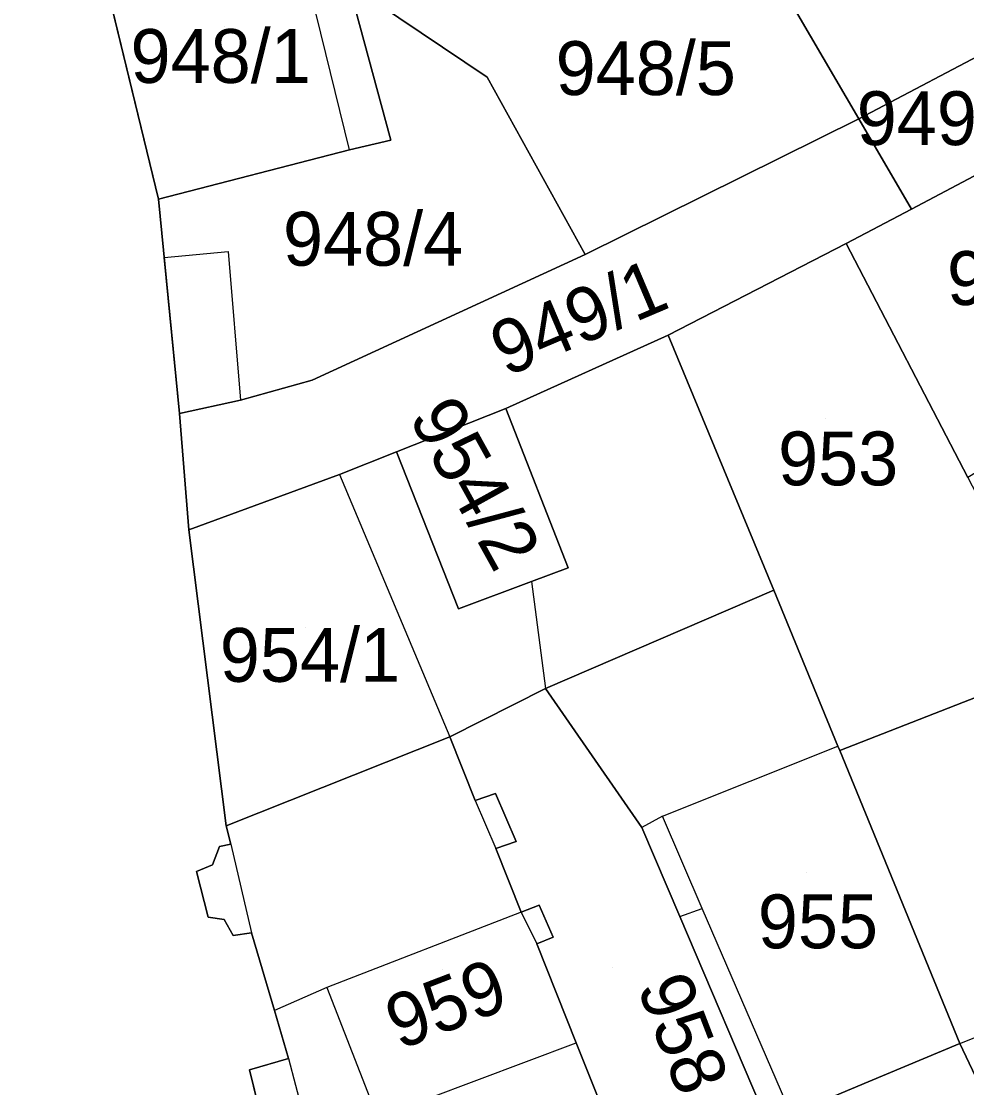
# Model space of a CAD drawing. Extents: x -263943 to -261149, y -1236934 to -1230686.
# Drawn here: x -262695.05 to -262659.95, y -1235366.77 to -1235327.15 of the extents above; entities that cross this region are included whole.
import ezdxf

# ---------------------------------------------------------------- set-up
doc = ezdxf.new("R2010")
doc.units = 0
for name, color, linetype in [('body_kn', 7, 'Continuous'), ('kladpar_druhypozemkov', 7, 'Continuous'), ('kladpar_hranice', 7, 'Continuous'), ('kladpar_parcelnecisla', 7, 'Continuous'), ('kladpar_plochy', 7, 'Continuous'), ('tarchy_linie', 7, 'Continuous'), ('zappar_hrandruhpozemk', 7, 'Continuous')]:
    doc.layers.add(name, color=color, linetype=linetype)

msp = doc.modelspace()

# ---------------------------------------------------------------- linework, layer by layer
at = {"layer": 'body_kn'}
for p, q in [((-262677.76, -1235329.22), (-262677.76, -1235329.22)), ((-262663.96, -1235330.77), (-262663.96, -1235330.77)), ((-262663.96, -1235330.77), (-262663.96, -1235330.77)), ((-262681.33, -1235331.56), (-262681.33, -1235331.56)), ((-262682.87, -1235331.92), (-262682.87, -1235331.92)), ((-262682.87, -1235331.92), (-262682.87, -1235331.92)), ((-262689.96, -1235333.76), (-262689.96, -1235333.76)), ((-262689.96, -1235333.76), (-262689.96, -1235333.76)), ((-262662, -1235334.13), (-262662, -1235334.13)), ((-262664.43, -1235335.41), (-262664.43, -1235335.41)), ((-262689.75, -1235335.93), (-262689.75, -1235335.93)), ((-262689.75, -1235335.93), (-262689.75, -1235335.93)), ((-262687.38, -1235335.7), (-262687.38, -1235335.7)), ((-262674.12, -1235335.81), (-262674.12, -1235335.81)), ((-262671.04, -1235338.81), (-262671.04, -1235338.81)), ((-262684.26, -1235340.48), (-262684.26, -1235340.48)), ((-262686.92, -1235341.22), (-262686.92, -1235341.22)), ((-262689.18, -1235341.72), (-262689.18, -1235341.72)), ((-262689.18, -1235341.72), (-262689.18, -1235341.72)), ((-262677.06, -1235341.53), (-262677.06, -1235341.53)), ((-262677.06, -1235341.53), (-262677.06, -1235341.53)), ((-262681.12, -1235343.14), (-262681.12, -1235343.14)), ((-262681.12, -1235343.14), (-262681.12, -1235343.14)), ((-262683.24, -1235343.99), (-262683.24, -1235343.99)), ((-262683.24, -1235343.99), (-262683.24, -1235343.99)), ((-262688.83, -1235346.04), (-262688.83, -1235346.04)), ((-262674.75, -1235347.45), (-262674.75, -1235347.45)), ((-262676.11, -1235347.96), (-262676.11, -1235347.96)), ((-262676.11, -1235347.96), (-262676.11, -1235347.96)), ((-262667.12, -1235348.29), (-262667.12, -1235348.29)), ((-262678.82, -1235348.98), (-262678.82, -1235348.98)), ((-262675.59, -1235351.94), (-262675.59, -1235351.94)), ((-262679.15, -1235353.73), (-262679.15, -1235353.73)), ((-262664.74, -1235354.08), (-262664.74, -1235354.08)), ((-262664.67, -1235354.24), (-262664.67, -1235354.24)), ((-262664.67, -1235354.24), (-262664.67, -1235354.24)), ((-262678.21, -1235356.1), (-262678.21, -1235356.1)), ((-262678.21, -1235356.1), (-262678.21, -1235356.1)), ((-262677.45, -1235355.84), (-262677.45, -1235355.84)), ((-262671.25, -1235356.68), (-262671.25, -1235356.68)), ((-262687.45, -1235357.04), (-262687.45, -1235357.04)), ((-262672.02, -1235357.1), (-262672.02, -1235357.1)), ((-262687.28, -1235357.72), (-262687.28, -1235357.72)), ((-262687.28, -1235357.72), (-262687.28, -1235357.72)), ((-262676.68, -1235357.62), (-262676.68, -1235357.62)), ((-262676.68, -1235357.62), (-262676.68, -1235357.62)), ((-262687.7, -1235357.81), (-262687.7, -1235357.81)), ((-262677.44, -1235357.88), (-262677.44, -1235357.88)), ((-262687.96, -1235358.49), (-262687.96, -1235358.49)), ((-262688.55, -1235358.74), (-262688.55, -1235358.74)), ((-262675.83, -1235359.99), (-262675.83, -1235359.99)), ((-262688.12, -1235360.43), (-262688.12, -1235360.43)), ((-262676.5, -1235360.25), (-262676.5, -1235360.25)), ((-262676.5, -1235360.25), (-262676.5, -1235360.25)), ((-262670.61, -1235360.41), (-262670.61, -1235360.41)), ((-262670.61, -1235360.41), (-262670.61, -1235360.41)), ((-262669.77, -1235360.11), (-262669.77, -1235360.11)), ((-262687.53, -1235360.52), (-262687.53, -1235360.52)), ((-262687.19, -1235361.11), (-262687.19, -1235361.11)), ((-262686.51, -1235361.02), (-262686.51, -1235361.02)), ((-262675.31, -1235361.18), (-262675.31, -1235361.18)), ((-262675.91, -1235361.43), (-262675.91, -1235361.43)), ((-262683.71, -1235363.05), (-262683.71, -1235363.05)), ((-262685.65, -1235363.9), (-262685.65, -1235363.9)), ((-262674.45, -1235365.1), (-262674.45, -1235365.1)), ((-262660.21, -1235365.13), (-262660.21, -1235365.13)), ((-262660.21, -1235365.13), (-262660.21, -1235365.13)), ((-262685.14, -1235365.68), (-262685.14, -1235365.68)), ((-262685.14, -1235365.68), (-262685.14, -1235365.68)), ((-262686.58, -1235366.11), (-262686.58, -1235366.11)), ((-262663.61, -1235366.55), (-262663.61, -1235366.55))]:
    msp.add_line(p, q, dxfattribs=at)
at = {"layer": 'kladpar_druhypozemkov'}
for p, q in [((-262687.51, -1235327.34), (-262687.51, -1235327.34)), ((-262670.9, -1235328.26), (-262670.9, -1235328.26)), ((-262681.11, -1235334.68), (-262681.11, -1235334.68)), ((-262674.79, -1235337.95), (-262674.79, -1235337.95)), ((-262665.2, -1235341.89), (-262665.2, -1235341.89)), ((-262676.5, -1235345.49), (-262676.5, -1235345.49)), ((-262684.5, -1235349.69), (-262684.5, -1235349.69)), ((-262665.9, -1235358.79), (-262665.9, -1235358.79)), ((-262679.4, -1235362.39), (-262679.4, -1235362.39)), ((-262673.1, -1235362.29), (-262673.1, -1235362.29))]:
    msp.add_line(p, q, dxfattribs=at)
at = {"layer": 'kladpar_hranice'}
for points in [[(-262703.36, -1235291.16), (-262701.83, -1235294.04), (-262700.81, -1235297.35), (-262698.51, -1235304.63), (-262695.01, -1235313.6), (-262692.36, -1235323.85), (-262692.27, -1235324.27), (-262689.96, -1235333.76), (-262689.18, -1235341.72), (-262688.83, -1235346.04), (-262687.45, -1235357.04), (-262687.28, -1235357.72), (-262687.7, -1235357.81), (-262687.96, -1235358.49), (-262688.55, -1235358.74), (-262688.12, -1235360.43), (-262687.53, -1235360.52), (-262687.19, -1235361.11), (-262686.51, -1235361.02), (-262685.65, -1235363.9), (-262685.14, -1235365.68), (-262686.58, -1235366.11), (-262685.81, -1235369.24)], [(-262660.82, -1235321.77), (-262657.75, -1235326.76), (-262658.85, -1235327.53), (-262658.6, -1235327.95), (-262663.96, -1235330.77), (-262667.55, -1235324.62), (-262672.76, -1235323.44), (-262673.21, -1235323.72), (-262674.78, -1235321.08), (-262670.93, -1235318.71), (-262669.61, -1235320.74), (-262663.75, -1235316.82), (-262660.82, -1235321.77)], [(-262692.36, -1235323.85), (-262687.04, -1235320.68), (-262686.85, -1235321.04), (-262683.72, -1235326.64), (-262682.82, -1235326.07), (-262681.33, -1235331.56), (-262682.87, -1235331.92), (-262689.96, -1235333.76), (-262692.27, -1235324.27), (-262692.36, -1235323.85)], [(-262667.55, -1235324.62), (-262663.96, -1235330.77), (-262674.12, -1235335.81), (-262677.76, -1235329.22), (-262681.87, -1235326.46), (-262682.82, -1235326.07), (-262680.87, -1235324.87), (-262679.71, -1235326.75), (-262677.13, -1235325.12), (-262678.29, -1235323.27), (-262674.78, -1235321.08), (-262673.21, -1235323.72), (-262672.76, -1235323.44), (-262667.55, -1235324.62)], [(-262689.96, -1235333.76), (-262682.87, -1235331.92), (-262681.33, -1235331.56), (-262682.82, -1235326.07), (-262681.87, -1235326.46), (-262677.76, -1235329.22), (-262674.12, -1235335.81), (-262684.26, -1235340.48), (-262686.92, -1235341.22), (-262689.18, -1235341.72), (-262689.96, -1235333.76)], [(-262663.96, -1235330.77), (-262658.6, -1235327.95), (-262658.47, -1235328.16), (-262656.56, -1235331.25), (-262662, -1235334.13), (-262663.96, -1235330.77)], [(-262689.18, -1235341.72), (-262686.92, -1235341.22), (-262684.26, -1235340.48), (-262674.12, -1235335.81), (-262663.96, -1235330.77), (-262662, -1235334.13), (-262664.43, -1235335.41), (-262671.04, -1235338.81), (-262677.06, -1235341.53), (-262681.12, -1235343.14), (-262683.24, -1235343.99), (-262688.83, -1235346.04), (-262689.18, -1235341.72)], [(-262659.91, -1235344.1), (-262664.43, -1235335.41), (-262662, -1235334.13), (-262656.56, -1235331.25), (-262653.56, -1235335.93), (-262651.58, -1235339.03), (-262659.91, -1235344.1)], [(-262664.67, -1235354.24), (-262664.74, -1235354.08), (-262667.12, -1235348.29), (-262671.04, -1235338.81), (-262664.43, -1235335.41), (-262659.91, -1235344.1), (-262656.34, -1235350.98), (-262664.67, -1235354.24)], [(-262677.06, -1235341.53), (-262671.04, -1235338.81), (-262667.12, -1235348.29), (-262675.59, -1235351.94), (-262679.15, -1235353.73), (-262687.45, -1235357.04), (-262688.83, -1235346.04), (-262683.24, -1235343.99), (-262681.12, -1235343.14), (-262678.82, -1235348.98), (-262676.11, -1235347.96), (-262674.75, -1235347.45), (-262677.06, -1235341.53)], [(-262681.12, -1235343.14), (-262677.06, -1235341.53), (-262674.75, -1235347.45), (-262676.11, -1235347.96), (-262678.82, -1235348.98), (-262681.12, -1235343.14)], [(-262660.21, -1235365.13), (-262663.61, -1235366.55), (-262666.47, -1235367.75), (-262667.33, -1235368.11), (-262670.61, -1235360.41), (-262672.02, -1235357.1), (-262675.59, -1235351.94), (-262667.12, -1235348.29), (-262664.74, -1235354.08), (-262664.67, -1235354.24), (-262660.21, -1235365.13)], [(-262649.25, -1235366.17), (-262648.95, -1235366.81), (-262648.24, -1235368.33), (-262653.16, -1235370.79), (-262654.6, -1235371.47), (-262656.71, -1235372.49), (-262657.12, -1235371.62), (-262657.52, -1235370.79), (-262660.21, -1235365.13), (-262664.67, -1235354.24), (-262656.34, -1235350.98), (-262656.2, -1235351.29), (-262652.99, -1235358.15), (-262649.25, -1235366.17)], [(-262667.54, -1235369.88), (-262665.3, -1235374.96), (-262664.51, -1235376.74), (-262668.23, -1235378.61), (-262668.82, -1235376.88), (-262669.67, -1235374.43), (-262671.67, -1235368.66), (-262672.84, -1235369.13), (-262674.45, -1235365.1), (-262675.91, -1235361.43), (-262675.31, -1235361.18), (-262675.83, -1235359.99), (-262676.5, -1235360.25), (-262677.44, -1235357.88), (-262676.68, -1235357.62), (-262677.45, -1235355.84), (-262678.21, -1235356.1), (-262679.15, -1235353.73), (-262675.59, -1235351.94), (-262672.02, -1235357.1), (-262670.61, -1235360.41), (-262667.33, -1235368.11), (-262668.17, -1235368.45), (-262667.54, -1235369.88)], [(-262685.81, -1235369.24), (-262686.58, -1235366.11), (-262685.14, -1235365.68), (-262685.65, -1235363.9), (-262686.51, -1235361.02), (-262687.19, -1235361.11), (-262687.53, -1235360.52), (-262688.12, -1235360.43), (-262688.55, -1235358.74), (-262687.96, -1235358.49), (-262687.7, -1235357.81), (-262687.28, -1235357.72), (-262687.45, -1235357.04), (-262679.15, -1235353.73), (-262678.21, -1235356.1), (-262677.45, -1235355.84), (-262676.68, -1235357.62)], [(-262676.68, -1235357.62), (-262677.44, -1235357.88), (-262676.5, -1235360.25), (-262675.83, -1235359.99), (-262675.31, -1235361.18), (-262675.91, -1235361.43), (-262674.45, -1235365.1), (-262672.84, -1235369.13)], [(-262656.71, -1235372.49), (-262660.02, -1235374.45), (-262664.51, -1235376.74), (-262665.3, -1235374.96), (-262667.54, -1235369.88), (-262668.17, -1235368.45), (-262667.33, -1235368.11), (-262666.47, -1235367.75), (-262663.61, -1235366.55), (-262660.21, -1235365.13), (-262657.52, -1235370.79), (-262657.12, -1235371.62), (-262656.71, -1235372.49)]]:
    msp.add_lwpolyline(points, dxfattribs=at)
at = {"layer": 'kladpar_plochy'}
for p, q in [((-262692.27, -1235324.27), (-262689.96, -1235333.76)), ((-262689.96, -1235333.76), (-262689.18, -1235341.72)), ((-262689.18, -1235341.72), (-262688.83, -1235346.04)), ((-262688.83, -1235346.04), (-262687.45, -1235357.04)), ((-262687.45, -1235357.04), (-262687.28, -1235357.72)), ((-262687.28, -1235357.72), (-262687.7, -1235357.81)), ((-262687.7, -1235357.81), (-262687.96, -1235358.49)), ((-262687.96, -1235358.49), (-262688.55, -1235358.74)), ((-262688.55, -1235358.74), (-262688.12, -1235360.43)), ((-262688.12, -1235360.43), (-262687.53, -1235360.52)), ((-262687.53, -1235360.52), (-262687.19, -1235361.11)), ((-262687.19, -1235361.11), (-262686.51, -1235361.02)), ((-262686.51, -1235361.02), (-262685.65, -1235363.9)), ((-262685.65, -1235363.9), (-262685.14, -1235365.68)), ((-262685.14, -1235365.68), (-262686.58, -1235366.11)), ((-262686.58, -1235366.11), (-262685.81, -1235369.24))]:
    msp.add_line(p, q, dxfattribs=at)
for points in [[(-262660.82, -1235321.77), (-262657.75, -1235326.76), (-262658.85, -1235327.53), (-262658.6, -1235327.95), (-262663.96, -1235330.77), (-262667.55, -1235324.62), (-262672.76, -1235323.44), (-262673.21, -1235323.72), (-262674.78, -1235321.08), (-262670.93, -1235318.71), (-262669.61, -1235320.74), (-262663.75, -1235316.82)], [(-262692.36, -1235323.85), (-262687.04, -1235320.68), (-262686.85, -1235321.04), (-262683.72, -1235326.64), (-262682.82, -1235326.07), (-262681.33, -1235331.56), (-262682.87, -1235331.92), (-262689.96, -1235333.76), (-262692.27, -1235324.27)], [(-262667.55, -1235324.62), (-262663.96, -1235330.77), (-262674.12, -1235335.81), (-262677.76, -1235329.22), (-262681.87, -1235326.46), (-262682.82, -1235326.07), (-262680.87, -1235324.87), (-262679.71, -1235326.75), (-262677.13, -1235325.12), (-262678.29, -1235323.27), (-262674.78, -1235321.08), (-262673.21, -1235323.72), (-262672.76, -1235323.44)], [(-262689.96, -1235333.76), (-262682.87, -1235331.92), (-262681.33, -1235331.56), (-262682.82, -1235326.07), (-262681.87, -1235326.46), (-262677.76, -1235329.22), (-262674.12, -1235335.81), (-262684.26, -1235340.48), (-262686.92, -1235341.22), (-262689.18, -1235341.72)], [(-262663.96, -1235330.77), (-262658.6, -1235327.95), (-262658.47, -1235328.16), (-262656.56, -1235331.25), (-262662, -1235334.13)], [(-262689.18, -1235341.72), (-262686.92, -1235341.22), (-262684.26, -1235340.48), (-262674.12, -1235335.81), (-262663.96, -1235330.77), (-262662, -1235334.13), (-262664.43, -1235335.41), (-262671.04, -1235338.81), (-262677.06, -1235341.53), (-262681.12, -1235343.14), (-262683.24, -1235343.99), (-262688.83, -1235346.04)], [(-262659.91, -1235344.1), (-262664.43, -1235335.41), (-262662, -1235334.13), (-262656.56, -1235331.25), (-262653.56, -1235335.93), (-262651.58, -1235339.03)], [(-262664.67, -1235354.24), (-262664.74, -1235354.08), (-262667.12, -1235348.29), (-262671.04, -1235338.81), (-262664.43, -1235335.41), (-262659.91, -1235344.1), (-262656.34, -1235350.98)], [(-262677.06, -1235341.53), (-262671.04, -1235338.81), (-262667.12, -1235348.29), (-262675.59, -1235351.94), (-262679.15, -1235353.73), (-262687.45, -1235357.04), (-262688.83, -1235346.04), (-262683.24, -1235343.99), (-262681.12, -1235343.14), (-262678.82, -1235348.98), (-262676.11, -1235347.96), (-262674.75, -1235347.45)], [(-262681.12, -1235343.14), (-262677.06, -1235341.53), (-262674.75, -1235347.45), (-262676.11, -1235347.96), (-262678.82, -1235348.98)], [(-262660.21, -1235365.13), (-262663.61, -1235366.55), (-262666.47, -1235367.75), (-262667.33, -1235368.11), (-262670.61, -1235360.41), (-262672.02, -1235357.1), (-262675.59, -1235351.94), (-262667.12, -1235348.29), (-262664.74, -1235354.08), (-262664.67, -1235354.24)], [(-262649.25, -1235366.17), (-262648.95, -1235366.81), (-262648.24, -1235368.33), (-262653.16, -1235370.79), (-262654.6, -1235371.47), (-262656.71, -1235372.49), (-262657.12, -1235371.62), (-262657.52, -1235370.79), (-262660.21, -1235365.13), (-262664.67, -1235354.24), (-262656.34, -1235350.98), (-262656.2, -1235351.29), (-262652.99, -1235358.15)], [(-262667.54, -1235369.88), (-262665.3, -1235374.96), (-262664.51, -1235376.74), (-262668.23, -1235378.61), (-262668.82, -1235376.88), (-262669.67, -1235374.43), (-262671.67, -1235368.66), (-262672.84, -1235369.13), (-262674.45, -1235365.1), (-262675.91, -1235361.43), (-262675.31, -1235361.18), (-262675.83, -1235359.99), (-262676.5, -1235360.25), (-262677.44, -1235357.88), (-262676.68, -1235357.62), (-262677.45, -1235355.84), (-262678.21, -1235356.1), (-262679.15, -1235353.73), (-262675.59, -1235351.94), (-262672.02, -1235357.1), (-262670.61, -1235360.41), (-262667.33, -1235368.11), (-262668.17, -1235368.45)], [(-262656.71, -1235372.49), (-262660.02, -1235374.45), (-262664.51, -1235376.74), (-262665.3, -1235374.96), (-262667.54, -1235369.88), (-262668.17, -1235368.45), (-262667.33, -1235368.11), (-262666.47, -1235367.75), (-262663.61, -1235366.55), (-262660.21, -1235365.13), (-262657.52, -1235370.79), (-262657.12, -1235371.62)]]:
    msp.add_lwpolyline(points, close=True, dxfattribs=at)
msp.add_lwpolyline([(-262685.81, -1235369.24), (-262686.58, -1235366.11), (-262685.14, -1235365.68), (-262685.65, -1235363.9), (-262686.51, -1235361.02), (-262687.19, -1235361.11), (-262687.53, -1235360.52), (-262688.12, -1235360.43), (-262688.55, -1235358.74), (-262687.96, -1235358.49), (-262687.7, -1235357.81), (-262687.28, -1235357.72), (-262687.45, -1235357.04), (-262679.15, -1235353.73), (-262678.21, -1235356.1), (-262677.45, -1235355.84), (-262676.68, -1235357.62), (-262677.44, -1235357.88), (-262676.5, -1235360.25), (-262675.83, -1235359.99), (-262675.31, -1235361.18), (-262675.91, -1235361.43), (-262674.45, -1235365.1), (-262672.84, -1235369.13)], dxfattribs=at)
at = {"layer": 'tarchy_linie'}
msp.add_lwpolyline([(-262689.75, -1235335.93), (-262687.38, -1235335.7), (-262686.92, -1235341.22), (-262689.18, -1235341.72), (-262689.75, -1235335.93)], dxfattribs=at)
at = {"layer": 'zappar_hrandruhpozemk'}
for p, q in [((-262682.87, -1235331.92), (-262684.11, -1235326.89)), ((-262683.24, -1235343.99), (-262679.15, -1235353.73)), ((-262676.11, -1235347.96), (-262675.59, -1235351.94)), ((-262671.25, -1235356.68), (-262664.74, -1235354.08)), ((-262678.21, -1235356.1), (-262677.44, -1235357.88)), ((-262671.25, -1235356.68), (-262672.02, -1235357.1)), ((-262687.28, -1235357.72), (-262686.51, -1235361.02)), ((-262676.5, -1235360.25), (-262683.71, -1235363.05)), ((-262676.5, -1235360.25), (-262675.91, -1235361.43)), ((-262670.61, -1235360.41), (-262669.77, -1235360.11)), ((-262683.71, -1235363.05), (-262685.65, -1235363.9)), ((-262685.14, -1235365.68), (-262684.28, -1235368.9))]:
    msp.add_line(p, q, dxfattribs=at)
for points in [[(-262666.47, -1235367.75), (-262669.77, -1235360.11), (-262671.25, -1235356.68)], [(-262660.21, -1235365.13), (-262658.09, -1235364.28), (-262658.94, -1235362.5), (-262657.84, -1235362.08), (-262659.29, -1235358.61), (-262658.62, -1235358.35), (-262657.85, -1235360.21)], [(-262683.71, -1235363.05), (-262681.83, -1235367.88), (-262674.45, -1235365.1)]]:
    msp.add_lwpolyline(points, dxfattribs=at)

# ---------------------------------------------------------------- texts
at = {"layer": 'kladpar_parcelnecisla'}
for s, p in [('948/1', (-262691.001, -1235329.44)), ('948/5', (-262675.216, -1235329.89)), ('949/2', (-262664.036, -1235331.75)), ('948/4', (-262685.34, -1235336.23)), ('950', (-262660.686, -1235337.69)), ('953', (-262666.957, -1235344.39)), ('954/1', (-262687.685, -1235351.69)), ('955', (-262667.709, -1235361.59))]:
    msp.add_text(s, height=2, dxfattribs=at).set_placement(p)
for s, rotation, p in [('949/1', 23, (-262677.06, -1235340.369)), ('954/2', 299, (-262680.692, -1235341.858)), ('959', 21, (-262681.019, -1235365.377)), ('958', 291, (-262672.206, -1235363.018))]:
    msp.add_text(s, height=2, rotation=rotation, dxfattribs=at).set_placement(p)

doc.saveas('drawing.dxf')
